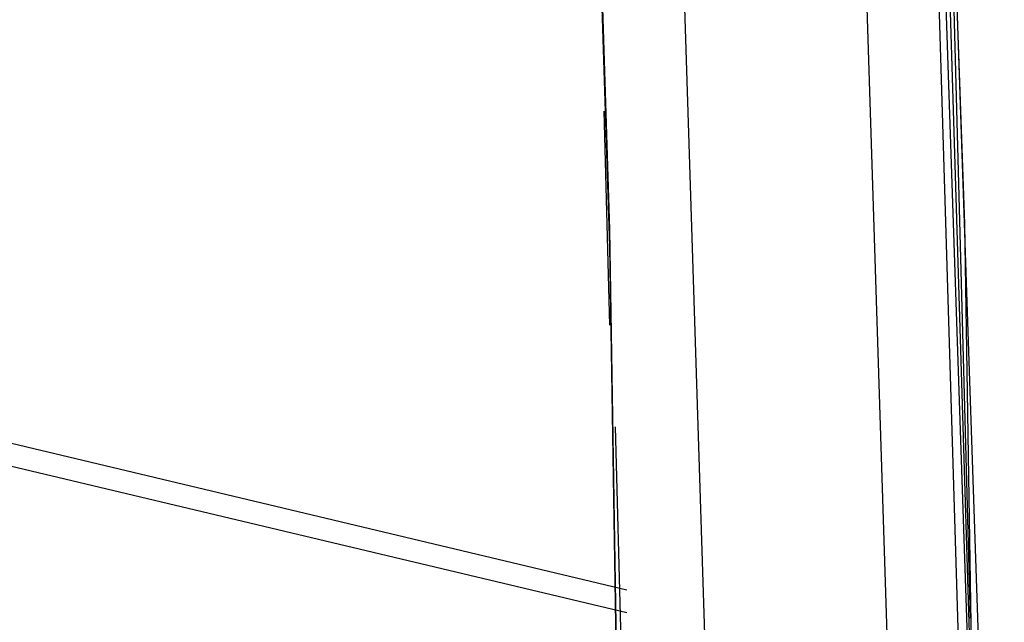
# Model space of a CAD drawing. Header units: feet. Extents: x -79 to 198, y -22 to 181.
# Tile 840 of 982: x 136.06 to 138.39, y 108.7 to 110.13. Entities that reach past the tile are written whole.
import ezdxf

# ---------------------------------------------------------------- set-up
doc = ezdxf.new("R2010")
doc.units = ezdxf.units.FT
doc.layers.add('A-AREA-UNIDAD', color=30, linetype='CONTINUOUS')
doc.layers.add('A-LINEA', color=7, linetype='CONTINUOUS')

msp = doc.modelspace()

# ---------------------------------------------------------------- linework, layer by layer
at = {"layer": 'A-AREA-UNIDAD'}
msp.add_lwpolyline([(119.36, 110.0089), (121.312, 109.5289), (121.92, 112.4089), (122.88, 112.4089), (135.808, 109.3333), (135.872, 108.1778), (135.552, 106.8444), (137.36, 106.4178), (137.408, 107.0933), (138.16, 107.0933), (137.888, 115.6089), (137.088, 126.2044), (136.16, 134.0622)], dxfattribs=at)
at = {"layer": 'A-LINEA'}
for p, q in [((137.4933, 108.7778), (122.04, 112.4578)), ((137.6133, 110.6578), (137.7333, 106.9511)), ((137.6133, 110.6578), (137.7333, 106.9511)), ((137.4533, 109.4044), (137.44, 109.9111)), ((137.4533, 109.4044), (137.44, 109.9111))]:
    msp.add_line(p, q, dxfattribs=at)
for points in [[(138.3067, 108.7111), (138.2133, 112.1778), (138.0667, 115.6578), (137.8533, 119.1244), (137.6, 122.5911), (137.28, 126.0578), (136.9067, 129.5244), (136.48, 132.9778), (136, 136.4178), (135.4667, 139.8578), (134.88, 143.2844)], [(138.3067, 108.7111), (138.2133, 112.1778), (138.0667, 115.6578), (137.8533, 119.1244), (137.6, 122.5911), (137.28, 126.0578), (136.9067, 129.5244), (136.48, 132.9778), (136, 136.4178), (135.4667, 139.8578), (134.88, 143.2844)], [(138.3467, 106.2578), (138.2933, 109.6444), (138.1733, 113.0311), (138.0267, 116.4044), (137.8133, 119.7778), (137.5467, 123.1511), (137.2267, 126.5244), (136.8667, 129.8844), (136.4533, 133.2444), (135.9733, 136.5911), (135.4533, 139.9378), (134.88, 143.2711)], [(138.3467, 106.2578), (138.2933, 109.6444), (138.1733, 113.0311), (138.0267, 116.4044), (137.8133, 119.7778), (137.5467, 123.1511), (137.2267, 126.5244), (136.8667, 129.8844), (136.4533, 133.2444), (135.9733, 136.5911), (135.4533, 139.9378), (134.88, 143.2711)], [(137.5067, 106.2578), (137.4533, 109.6311), (137.3467, 112.9911), (137.1867, 116.3644), (136.9733, 119.7244), (136.72, 123.0844), (136.4, 126.4444), (136.04, 129.7911), (135.6267, 133.1378), (135.16, 136.4711), (134.64, 139.8044), (134.0667, 143.1244)], [(137.5067, 106.2578), (137.4533, 109.5911), (137.3467, 112.9244), (137.2, 116.2444), (136.9867, 119.5778), (136.7333, 122.8978), (136.4267, 126.2178), (136.0667, 129.5244), (135.6667, 132.8311), (135.2, 136.1378), (134.6933, 139.4311), (134.1333, 142.7111)], [(121.5333, 110.1244), (122.08, 112.3911), (137.4933, 108.7244)], [(138.2267, 110.7911), (138.36, 106.8444), (138.3467, 106.8444), (138.3333, 106.8444), (138.2133, 110.7911), (138.2267, 110.7911)], [(138.2267, 110.7911), (138.36, 106.8444), (138.3467, 106.8444), (138.3333, 106.8444), (138.2133, 110.7911), (138.2267, 110.7911)], [(138.2533, 110.7911), (138.3867, 106.8444), (138.36, 106.8444), (138.24, 110.7911), (138.2533, 110.7911)], [(138.2533, 110.7911), (138.3867, 106.8444), (138.36, 106.8444), (138.24, 110.7911), (138.2533, 110.7911)], [(137.52, 108.0844), (137.48, 108.6578), (137.4667, 109.1644)], [(137.52, 108.0844), (137.48, 108.6578), (137.4667, 109.1644)]]:
    msp.add_lwpolyline(points, dxfattribs=at)

doc.saveas('drawing.dxf')
